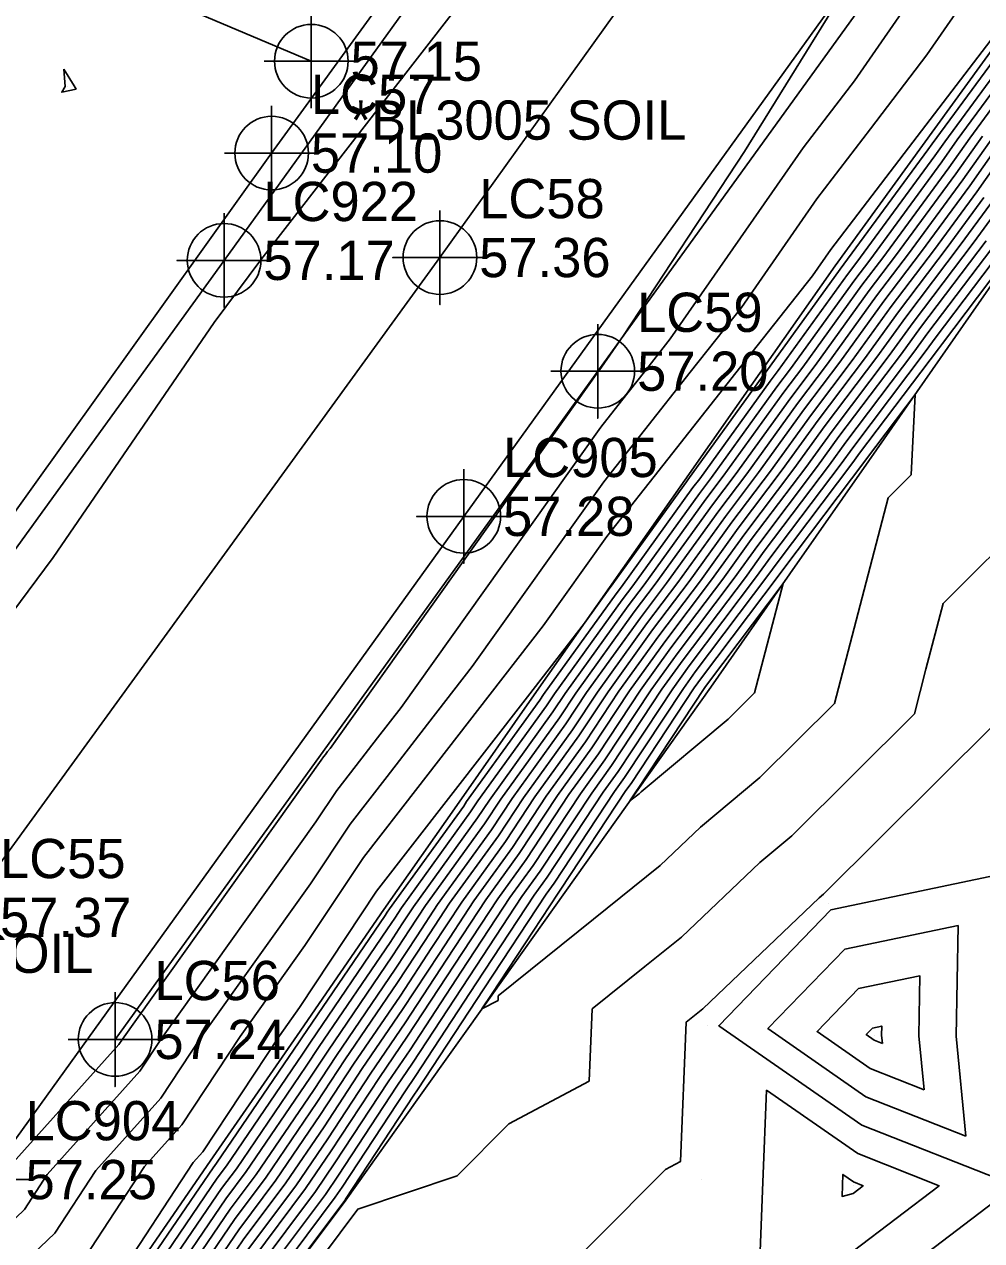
# Model space of a CAD drawing. Extents: x 2188792 to 2191981, y 386090 to 389710.
# Drawn here: x 2189637.5 to 2189698.4, y 386896.6 to 386974.1 of the extents above; entities that cross this region are included whole.
import ezdxf

# ---------------------------------------------------------------- set-up
doc = ezdxf.new("R2010")
doc.units = 0
for name, color, linetype in [('DTM Contours Major', 7, 'Continuous'), ('DTM Contours Minor', 7, 'Continuous'), ('Exist DTM Breakline', 7, 'Continuous'), ('Exist DTM QL2 LIDAR Elevation Point', 7, 'Continuous'), ('Exist Roads EOP', 7, 'Continuous'), ('Exist Roads EOP Cogo Elevation', 7, 'Continuous'), ('Exist Roads EOP Cogo Number', 7, 'Continuous'), ('Exist Roads EOP Cogo Point CELL', 7, 'Continuous'), ('Exist Roads EOT', 7, 'Continuous'), ('Exist Roads EOT Cogo Elevation', 7, 'Continuous'), ('Exist Roads EOT Cogo Number', 7, 'Continuous'), ('Exist Roads EOT Cogo Point CELL', 7, 'Continuous'), ('Exist Roads Soil Cogo Comment', 7, 'Continuous'), ('Exist Roads Soil Cogo Elevation', 7, 'Continuous'), ('Exist Roads Soil Cogo Point CELL', 7, 'Continuous'), ('PH Exist DTM Breakline', 7, 'Continuous')]:
    doc.layers.add(name, color=color, linetype=linetype)

msp = doc.modelspace()

# ---------------------------------------------------------------- linework, layer by layer
at = {"layer": 'DTM Contours Major'}
for points in [[(2189634.793, 386896.032), (2189637.473, 386898.6), (2189638.925, 386900.819), (2189644.833, 386907.402), (2189646.214, 386909.493), (2189656.034, 386923.273), (2189657.363, 386925.28), (2189658.603, 386926.878), (2189659.963, 386928.63), (2189661.46, 386930.56), (2189674.176, 386948.424), (2189675.489, 386950.089), (2189676.955, 386951.946), (2189678.6, 386954.032), (2189687.057, 386966.203), (2189688.644, 386968.279), (2189690.321, 386970.473), (2189702.993, 386988.788)], [(2189701.444, 386972.923), (2189696.874, 386966.702), (2189695.89, 386965.307), (2189691.299, 386959.058), (2189690.339, 386957.791), (2189686.25, 386952.128), (2189685.389, 386950.989), (2189681.222, 386945.213), (2189680.454, 386944.196), (2189676.211, 386938.311), (2189675.532, 386937.41), (2189671.218, 386931.423), (2189670.714, 386930.66), (2189666.356, 386924.618), (2189665.888, 386923.909), (2189661.482, 386917.807), (2189661.055, 386917.157), (2189660.598, 386916.462), (2189655.689, 386909.25), (2189655.191, 386908.491), (2189650.344, 386901.37), (2189649.759, 386900.588), (2189644.95, 386893.526)], [(2189639.994, 386971.217), (2189640.644, 386970.161), (2189640.767, 386969.942), (2189639.856, 386969.744), (2189640.064, 386970.118), (2189639.994, 386971.217)], [(2189700.877, 386967.324), (2189698.116, 386963.409), (2189695.413, 386959.731), (2189692.665, 386956.102), (2189690.179, 386952.66), (2189687.581, 386949.224), (2189684.974, 386945.61), (2189682.518, 386942.357), (2189679.796, 386938.581), (2189677.474, 386935.501), (2189674.642, 386931.571), (2189672.784, 386928.76), (2189669.977, 386924.868), (2189668.101, 386922.02), (2189665.319, 386918.169), (2189663.423, 386915.281), (2189661.393, 386912.19), (2189658.435, 386907.846), (2189656.333, 386904.64), (2189653.492, 386900.466), (2189651.13, 386897.311), (2189648.311, 386893.171)], [(2189699.528, 386960.404), (2189694.991, 386954.414), (2189694.108, 386953.192), (2189689.773, 386947.458), (2189688.727, 386946.008), (2189684.581, 386940.517), (2189683.38, 386938.851), (2189679.415, 386933.591), (2189678.067, 386931.72), (2189674.855, 386926.861), (2189673.598, 386925.118), (2189670.313, 386920.132), (2189669.156, 386918.53), (2189665.79, 386913.404), (2189662.187, 386907.918), (2189661.182, 386906.442), (2189657.474, 386900.788), (2189656.64, 386899.561), (2189652.501, 386894.033)], [(2189690.533, 386902.158), (2189684.733, 386906.194), (2189684.487, 386900.332), (2189684.263, 386894.28), (2189690.235, 386895.936), (2189695.717, 386900.111), (2189690.533, 386902.158)]]:
    msp.add_lwpolyline(points, dxfattribs=at)
at = {"layer": 'DTM Contours Minor'}
for points in [[(2189637.552, 386895.301), (2189639.409, 386897.08), (2189642.021, 386901.072), (2189646.168, 386905.692), (2189648.713, 386909.549), (2189655.687, 386919.335), (2189658.21, 386923.144), (2189660.563, 386926.177), (2189663.144, 386929.503), (2189665.986, 386933.166), (2189674.365, 386944.937), (2189676.966, 386948.234), (2189679.869, 386951.914), (2189683.128, 386956.045), (2189687.935, 386962.963), (2189691.339, 386967.418), (2189694.937, 386972.126), (2189701.702, 386981.904)], [(2189595.706, 386865.733), (2189600.685, 386873.259), (2189600.927, 386873.579), (2189605.77, 386880.868), (2189606.162, 386881.389), (2189610.879, 386888.463), (2189611.275, 386889.439), (2189611.832, 386896.164), (2189613.77, 386900.277), (2189614.569, 386904.247), (2189617.719, 386910.372), (2189618.334, 386912.55), (2189622.467, 386914.577), (2189622.522, 386914.604), (2189623.321, 386917.175), (2189636.667, 386936.578), (2189639.311, 386940.124), (2189649.551, 386955.072), (2189652.538, 386959.069), (2189666.8, 386977.462)], [(2189690.18, 386977.049), (2189683.33, 386965.967), (2189675.62, 386954.246), (2189674.072, 386952.019), (2189674.041, 386951.979), (2189674.013, 386951.943), (2189673.988, 386951.911), (2189656.935, 386927.955), (2189656.782, 386927.758), (2189656.643, 386927.579), (2189656.516, 386927.415), (2189656.38, 386927.21), (2189643.714, 386909.437), (2189643.499, 386909.111), (2189635.829, 386900.566), (2189635.537, 386900.119), (2189634.487, 386899.114), (2189627.293, 386899.84), (2189624.901, 386896.425)], [(2189641.345, 386895.56), (2189645.117, 386901.325), (2189647.502, 386903.982), (2189651.212, 386909.604), (2189655.34, 386915.397), (2189659.057, 386921.008), (2189662.524, 386925.476), (2189666.325, 386930.375), (2189670.511, 386935.771), (2189674.553, 386941.45), (2189678.443, 386946.38), (2189682.782, 386951.881), (2189687.656, 386958.059), (2189688.812, 386959.723), (2189694.035, 386966.557), (2189699.554, 386973.778)], [(2189643.281, 386894.04), (2189648.213, 386901.578), (2189648.836, 386902.272), (2189653.712, 386909.66), (2189654.994, 386911.459), (2189659.904, 386918.872), (2189664.484, 386924.775), (2189669.506, 386931.248), (2189673.144, 386935.938), (2189674.755, 386938.174), (2189674.778, 386938.203), (2189679.629, 386944.932), (2189679.721, 386945.054), (2189684.513, 386951.695), (2189684.679, 386951.915), (2189689.408, 386958.466), (2189689.653, 386958.789), (2189695, 386966.066), (2189695.273, 386966.453), (2189700.59, 386973.69)], [(2189701.017, 386973.306), (2189696.074, 386966.577), (2189695.445, 386965.686), (2189690.476, 386958.923), (2189689.873, 386958.128), (2189685.465, 386952.022), (2189684.951, 386951.342), (2189680.471, 386945.133), (2189680.041, 386944.564), (2189675.495, 386938.257), (2189675.144, 386937.792), (2189670.533, 386931.393), (2189670.299, 386931.04), (2189665.631, 386924.568), (2189665.446, 386924.287), (2189660.715, 386917.735), (2189660.582, 386917.533), (2189660.44, 386917.316), (2189655.14, 386909.531), (2189654.963, 386909.262), (2189649.715, 386901.551), (2189649.485, 386901.244), (2189644.277, 386893.597)], [(2189701.871, 386972.539), (2189697.675, 386966.826), (2189696.335, 386964.927), (2189692.122, 386959.193), (2189690.804, 386957.453), (2189687.036, 386952.234), (2189685.828, 386950.636), (2189681.972, 386945.292), (2189680.867, 386943.828), (2189676.928, 386938.365), (2189675.92, 386937.028), (2189671.903, 386931.452), (2189671.128, 386930.28), (2189667.08, 386924.668), (2189666.331, 386923.531), (2189662.25, 386917.88), (2189661.529, 386916.782), (2189660.757, 386915.607), (2189656.238, 386908.969), (2189655.42, 386907.721), (2189650.974, 386901.189), (2189650.033, 386899.933), (2189645.622, 386893.455)], [(2189698.475, 386966.951), (2189696.781, 386964.548), (2189692.945, 386959.327), (2189691.269, 386957.115), (2189687.822, 386952.341), (2189686.266, 386950.283), (2189682.723, 386945.372), (2189681.28, 386943.46), (2189677.645, 386938.419), (2189676.309, 386936.646), (2189672.587, 386931.482), (2189671.542, 386929.9), (2189667.804, 386924.718), (2189666.773, 386923.153), (2189663.017, 386917.952), (2189662.002, 386916.407), (2189660.916, 386914.753), (2189656.788, 386908.688), (2189655.648, 386906.951), (2189651.603, 386901.008), (2189650.307, 386899.277), (2189646.294, 386893.384)], [(2189699.276, 386967.075), (2189697.226, 386964.168), (2189693.768, 386959.462), (2189691.734, 386956.778), (2189688.608, 386952.447), (2189686.704, 386949.93), (2189683.473, 386945.451), (2189681.692, 386943.092), (2189678.362, 386938.473), (2189676.697, 386936.264), (2189673.272, 386931.512), (2189671.956, 386929.52), (2189668.528, 386924.768), (2189667.216, 386922.776), (2189663.785, 386918.024), (2189662.476, 386916.031), (2189661.075, 386913.898), (2189657.337, 386908.408), (2189655.876, 386906.18), (2189652.233, 386900.827), (2189650.582, 386898.622), (2189646.967, 386893.313)], [(2189700.077, 386967.199), (2189697.671, 386963.789), (2189694.591, 386959.597), (2189692.199, 386956.44), (2189689.394, 386952.553), (2189687.143, 386949.577), (2189684.224, 386945.531), (2189682.105, 386942.724), (2189679.079, 386938.527), (2189677.085, 386935.882), (2189673.957, 386931.541), (2189672.37, 386929.14), (2189669.253, 386924.818), (2189667.658, 386922.398), (2189664.552, 386918.096), (2189662.949, 386915.656), (2189661.234, 386913.044), (2189657.886, 386908.127), (2189656.105, 386905.41), (2189652.862, 386900.646), (2189650.856, 386897.966), (2189647.639, 386893.242)], [(2189698.562, 386963.03), (2189696.236, 386959.866), (2189693.13, 386955.765), (2189690.965, 386952.766), (2189688.019, 386948.87), (2189685.725, 386945.69), (2189682.93, 386941.989), (2189680.513, 386938.635), (2189677.862, 386935.119), (2189675.327, 386931.601), (2189673.199, 386928.38), (2189670.701, 386924.918), (2189668.543, 386921.643), (2189666.087, 386918.241), (2189663.896, 386914.905), (2189661.552, 386911.335), (2189658.985, 386907.565), (2189656.561, 386903.869), (2189654.122, 386900.285), (2189651.404, 386896.655), (2189648.983, 386893.1)], [(2189699.007, 386962.651), (2189697.059, 386960), (2189693.595, 386955.427), (2189691.751, 386952.873), (2189688.458, 386948.517), (2189686.475, 386945.769), (2189683.343, 386941.621), (2189681.229, 386938.689), (2189678.25, 386934.737), (2189676.012, 386931.631), (2189673.613, 386928), (2189671.426, 386924.968), (2189668.986, 386921.265), (2189666.854, 386918.313), (2189664.37, 386914.53), (2189661.71, 386910.481), (2189659.534, 386907.284), (2189656.79, 386903.099), (2189654.751, 386900.104), (2189651.678, 386896)], [(2189699.452, 386962.271), (2189697.882, 386960.135), (2189694.06, 386955.089), (2189692.537, 386952.979), (2189688.896, 386948.164), (2189687.226, 386945.849), (2189683.756, 386941.253), (2189681.946, 386938.743), (2189678.638, 386934.355), (2189676.697, 386931.66), (2189674.027, 386927.621), (2189672.15, 386925.018), (2189669.428, 386920.887), (2189667.621, 386918.385), (2189664.843, 386914.155), (2189661.869, 386909.627), (2189660.083, 386907.003), (2189657.018, 386902.329), (2189655.381, 386899.923), (2189651.952, 386895.344)], [(2189701.174, 386960.674), (2189695.921, 386953.739), (2189695.68, 386953.405), (2189690.649, 386946.752), (2189690.227, 386946.167), (2189685.407, 386939.782), (2189684.814, 386938.959), (2189680.192, 386932.827), (2189679.436, 386931.779), (2189675.684, 386926.101), (2189675.047, 386925.218), (2189671.198, 386919.376), (2189670.691, 386918.674), (2189666.737, 386912.654), (2189662.505, 386906.209), (2189662.281, 386905.88), (2189657.931, 386899.247), (2189657.899, 386899.2), (2189653.049, 386892.722)], [(2189698.705, 386960.27), (2189694.526, 386954.752), (2189693.323, 386953.085), (2189689.334, 386947.811), (2189687.976, 386945.929), (2189684.169, 386940.885), (2189682.663, 386938.797), (2189679.027, 386933.973), (2189677.382, 386931.69), (2189674.441, 386927.241), (2189672.874, 386925.068), (2189669.87, 386920.509), (2189668.389, 386918.458), (2189665.316, 386913.779), (2189662.028, 386908.772), (2189660.633, 386906.723), (2189657.246, 386901.558), (2189656.01, 386899.742), (2189652.227, 386894.688)], [(2189700.351, 386960.539), (2189695.456, 386954.076), (2189694.894, 386953.298), (2189690.211, 386947.105), (2189689.477, 386946.088), (2189684.994, 386940.149), (2189684.097, 386938.905), (2189679.803, 386933.209), (2189678.751, 386931.749), (2189675.27, 386926.481), (2189674.323, 386925.168), (2189670.755, 386919.754), (2189669.923, 386918.602), (2189666.263, 386913.029), (2189662.346, 386907.064), (2189661.731, 386906.161), (2189657.703, 386900.018), (2189657.269, 386899.381), (2189652.775, 386893.377)], [(2189684.309, 386926.109), (2189689.05, 386930.821), (2189690.431, 386936.109), (2189692.47, 386943.915), (2189693.942, 386945.381), (2189694.192, 386950.504), (2189691.087, 386946.399), (2189690.978, 386946.247), (2189685.819, 386939.414), (2189685.531, 386939.013), (2189680.58, 386932.445), (2189680.121, 386931.809), (2189676.098, 386925.721), (2189675.771, 386925.268), (2189671.64, 386918.999), (2189671.458, 386918.746), (2189667.21, 386912.278), (2189666.61, 386911.365), (2189667.632, 386911.909), (2189667.644, 386912.197), (2189673.716, 386917.089), (2189677.962, 386920.51), (2189680.515, 386922.948), (2189684.309, 386926.109)], [(2189654.133, 386892.511), (2189658.705, 386898.627), (2189665.029, 386900.746), (2189668.321, 386904.051), (2189673.439, 386906.778), (2189673.632, 386911.365), (2189676.977, 386914.06), (2189679.317, 386915.945), (2189684.293, 386920.697), (2189686.332, 386922.395), (2189694.137, 386930.153), (2189694.879, 386932.994), (2189695.974, 386937.188), (2189701.639, 386942.835)], [(2189685.782, 386938.449), (2189680.968, 386932.064), (2189680.806, 386931.838), (2189676.512, 386925.341), (2189676.496, 386925.318), (2189676.028, 386924.609), (2189676.607, 386925.075), (2189676.738, 386925.2), (2189682.287, 386929.823), (2189683.963, 386931.489), (2189685.782, 386938.449)], [(2189688.354, 386918.681), (2189699.223, 386929.485)], [(2189700.061, 386900.307), (2189699.166, 386909.591), (2189699.356, 386919.877), (2189688.822, 386917.679), (2189681.689, 386910.3), (2189690.796, 386903.964), (2189700.061, 386900.307)], [(2189699.214, 386899.09), (2189690.235, 386892.25), (2189683.013, 386890.248), (2189683.453, 386883.329), (2189690.235, 386886.133), (2189695.655, 386880.11), (2189690.235, 386874.688), (2189682.941, 386877.403), (2189680.234, 386878.75), (2189672.21, 386878.133), (2189670.233, 386874.313), (2189666.686, 386876.921), (2189668.828, 386880.11), (2189669.441, 386889.318), (2189667.254, 386890.555), (2189668.1, 386891.686), (2189669.27, 386892.078), (2189678.3, 386901.142), (2189679.247, 386901.647), (2189679.62, 386910.532), (2189680.239, 386911.031), (2189680.671, 386911.379), (2189688.071, 386918.446), (2189688.354, 386918.681)], [(2189697.409, 386903.263), (2189696.795, 386909.626), (2189696.926, 386916.676), (2189689.706, 386915.169), (2189684.818, 386910.112), (2189691.059, 386905.77), (2189697.409, 386903.263)], [(2189694.756, 386906.22), (2189694.425, 386909.661), (2189694.495, 386913.474), (2189690.591, 386912.659), (2189687.947, 386909.924), (2189691.322, 386907.576), (2189694.756, 386906.22)], [(2189692.104, 386909.177), (2189692.054, 386909.697), (2189692.065, 386910.273), (2189691.475, 386910.15), (2189691.076, 386909.736), (2189691.586, 386909.382), (2189692.104, 386909.177)], [(2189690.27, 386900.352), (2189689.589, 386900.826), (2189689.56, 386900.137), (2189689.534, 386899.427), (2189690.235, 386899.621), (2189690.878, 386900.111), (2189690.27, 386900.352)]]:
    msp.add_lwpolyline(points, dxfattribs=at)
at = {"layer": 'Exist DTM Breakline'}
msp.add_lwpolyline([(2189594.621, 387002.171), (2189615.985, 386991.282), (2189638.3, 386979.107), (2189655.743, 386971.72)], dxfattribs=at)
at = {"layer": 'Exist DTM QL2 LIDAR Elevation Point'}
for p, q in [((2189640.23, 386970.118), (2189640.23, 386970.118)), ((2189688.679, 386918.083), (2189688.679, 386918.083)), ((2189680.979, 386910.343), (2189680.979, 386910.343)), ((2189691.632, 386909.703), (2189691.632, 386909.703)), ((2189680.566, 386900.482), (2189680.566, 386900.482)), ((2189690.235, 386900.111), (2189690.235, 386900.111))]:
    msp.add_line(p, q, dxfattribs=at)
at = {"layer": 'Exist Roads EOP'}
for points in [[(2190313.986, 387884.141), (2190285.547, 387843.636), (2190254.588, 387800.045), (2190225.155, 387759.32), (2190194.829, 387717.425), (2190164.291, 387675.101), (2190137.229, 387637.301), (2190105.098, 387592.774), (2190071.411, 387546.221), (2190039.296, 387501.568), (2190007.542, 387457.958), (2189976.844, 387415.407), (2189936.359, 387359.145), (2189907.138, 387318.716), (2189868.636, 387265.243), (2189836.428, 387220.463), (2189805.695, 387177.815), (2189775.592, 387135.957), (2189745.498, 387094.055), (2189715.496, 387052.249), (2189683.869, 387008.07), (2189653.218, 386965.867), (2189623.729, 386924.667)], [(2190335.128, 387868.989), (2190306.373, 387829.271), (2190274.581, 387784.921), (2190245.133, 387744.071), (2190214.553, 387701.741), (2190184.89, 387660.475), (2190157.493, 387622.204), (2190126.048, 387578.501), (2190091.216, 387530.568), (2190059.634, 387486.726), (2190026.932, 387441.783), (2189997.689, 387401.032), (2189957.023, 387344.154), (2189927.908, 387303.922), (2189889.008, 387250.224), (2189856.606, 387205.5), (2189825.68, 387162.612), (2189795.668, 387120.822), (2189765.955, 387079.619), (2189734.998, 387036.704), (2189703.849, 386993.356), (2189673.984, 386951.979), (2189643.253, 386909.427)]]:
    msp.add_lwpolyline(points, dxfattribs=at)
at = {"layer": 'Exist Roads EOP Cogo Point CELL'}
for points in [[(2189653.218, 386968.867), (2189653.218, 386962.867), (2189653.218, 386965.867), (2189656.218, 386965.867), (2189650.218, 386965.867)], [(2189673.984, 386954.979), (2189673.984, 386948.979), (2189673.984, 386951.979), (2189676.984, 386951.979), (2189670.984, 386951.979)], [(2189643.253, 386912.427), (2189643.253, 386906.427), (2189643.253, 386909.427), (2189646.253, 386909.427), (2189640.253, 386909.427)]]:
    msp.add_lwpolyline(points, dxfattribs=at)
for centre in [(2189653.218, 386965.867), (2189673.984, 386951.979), (2189643.253, 386909.427)]:
    msp.add_circle(centre, 2.344, dxfattribs=at)
at = {"layer": 'Exist Roads EOT'}
for points in [[(2190174.375, 387667.889), (2190147.471, 387630.495), (2190115.247, 387585.778), (2190081.202, 387538.232), (2190049.502, 387494.256), (2190017.538, 387450.182), (2189987.334, 387408.357), (2189946.666, 387352.019), (2189917.402, 387311.129), (2189878.955, 387257.772), (2189846.565, 387212.819), (2189815.837, 387170.306), (2189785.374, 387128.351), (2189755.717, 387086.921), (2189724.953, 387044.041), (2189693.727, 387000.805), (2189663.933, 386959.217), (2189633.425, 386917.196)], [(2189989.253, 387391.986), (2189958.581, 387349.453), (2189928.09, 387307.216), (2189909.67, 387281.603), (2189884.44, 387246.513), (2189852.91, 387202.766), (2189821.507, 387159.305), (2189790.01, 387115.85), (2189759.16, 387072.957), (2189728.247, 387029.91), (2189696.407, 386985.689), (2189665.45, 386942.736), (2189635.049, 386900.502)], [(2189619.904, 386917.168), (2189650.19, 386959.038), (2189680.959, 387001.734), (2189713.171, 387046.57), (2189739.87, 387083.883), (2189771.556, 387127.847), (2189803.188, 387171.311), (2189835.065, 387215.496), (2189866.485, 387259.202), (2189892.308, 387295.019), (2189910.407, 387320.236), (2189942.075, 387364.22)]]:
    msp.add_lwpolyline(points, dxfattribs=at)
at = {"layer": 'Exist Roads EOT Cogo Point CELL'}
for points in [[(2189663.933, 386962.217), (2189663.933, 386956.217), (2189663.933, 386959.217), (2189660.933, 386959.217), (2189666.933, 386959.217)], [(2189650.19, 386962.038), (2189650.19, 386956.038), (2189650.19, 386959.038), (2189647.19, 386959.038), (2189653.19, 386959.038)], [(2189665.45, 386945.736), (2189665.45, 386939.736), (2189665.45, 386942.736), (2189662.45, 386942.736), (2189668.45, 386942.736)], [(2189635.049, 386903.502), (2189635.049, 386897.502), (2189635.049, 386900.502), (2189632.049, 386900.502), (2189638.049, 386900.502)]]:
    msp.add_lwpolyline(points, dxfattribs=at)
for centre in [(2189650.19, 386959.038), (2189663.933, 386959.217), (2189665.45, 386942.736)]:
    msp.add_circle(centre, 2.344, dxfattribs=at)
at = {"layer": 'Exist Roads Soil Cogo Point CELL'}
msp.add_lwpolyline([(2189655.743, 386968.72), (2189655.743, 386974.72), (2189655.743, 386971.72), (2189658.743, 386971.72), (2189652.743, 386971.72)], dxfattribs=at)
msp.add_circle((2189655.743, 386971.72), 2.344, dxfattribs=at)
at = {"layer": 'PH Exist DTM Breakline'}
for points in [[(2189733.024, 387005.524), (2189727.823, 386998.111), (2189722.622, 386990.697), (2189717.421, 386983.283), (2189712.048, 386975.754), (2189706.675, 386968.224), (2189701.302, 386960.695), (2189696.271, 386953.485), (2189691.241, 386946.275), (2189686.211, 386939.065), (2189681.181, 386931.855), (2189676.534, 386925.321), (2189671.888, 386918.787), (2189667.242, 386912.253), (2189662.596, 386905.719), (2189657.949, 386899.185), (2189653.071, 386892.669), (2189648.193, 386886.152), (2189643.315, 386879.636), (2189638.437, 386873.12), (2189633.559, 386866.603)], [(2189700.224, 386974.018), (2189694.657, 386966.357), (2189689.09, 386958.697), (2189684.303, 386951.864), (2189679.516, 386945.032), (2189674.729, 386938.2), (2189669.942, 386931.367), (2189665.155, 386924.535), (2189660.368, 386917.703), (2189654.838, 386909.685), (2189649.308, 386901.668), (2189643.778, 386893.65), (2189638.248, 386885.633), (2189632.718, 386877.615), (2189627.694, 386870.281), (2189622.671, 386862.947), (2189617.648, 386855.613)]]:
    msp.add_lwpolyline(points, dxfattribs=at)

# ---------------------------------------------------------------- texts
at = {"layer": 'Exist Roads EOP Cogo Elevation'}
for s, p in [('57.10', (2189655.718, 386964.617)), ('57.20', (2189676.484, 386950.729)), ('57.24', (2189645.753, 386908.177))]:
    msp.add_text(s, height=2.5, dxfattribs=at).set_placement(p)
at = {"layer": 'Exist Roads EOP Cogo Number'}
for s, p in [('LC57', (2189655.718, 386968.367)), ('LC59', (2189676.484, 386954.479)), ('LC56', (2189645.753, 386911.927))]:
    msp.add_text(s, height=2.5, dxfattribs=at).set_placement(p)
at = {"layer": 'Exist Roads EOT Cogo Elevation'}
for s, p in [('57.17', (2189652.69, 386957.788)), ('57.36', (2189666.433, 386957.967)), ('57.28', (2189667.95, 386941.486)), ('57.37', (2189635.925, 386915.946)), ('57.25', (2189637.549, 386899.252))]:
    msp.add_text(s, height=2.5, dxfattribs=at).set_placement(p)
at = {"layer": 'Exist Roads EOT Cogo Number'}
for s, p in [('LC922', (2189652.69, 386961.538)), ('LC58', (2189666.433, 386961.717)), ('LC905', (2189667.95, 386945.236)), ('LC55', (2189635.925, 386919.696)), ('LC904', (2189637.549, 386903.002))]:
    msp.add_text(s, height=2.5, dxfattribs=at).set_placement(p)
at = {"layer": 'Exist Roads Soil Cogo Comment'}
for s, p in [('*BL3005 SOIL', (2189658.243, 386966.72)), ('*EL3005 SOIL', (2189620.492, 386913.663))]:
    msp.add_text(s, height=2.5, dxfattribs=at).set_placement(p)
at = {"layer": 'Exist Roads Soil Cogo Elevation'}
msp.add_text('57.15', height=2.5, dxfattribs=at).set_placement((2189658.243, 386970.47))

doc.saveas('drawing.dxf')
